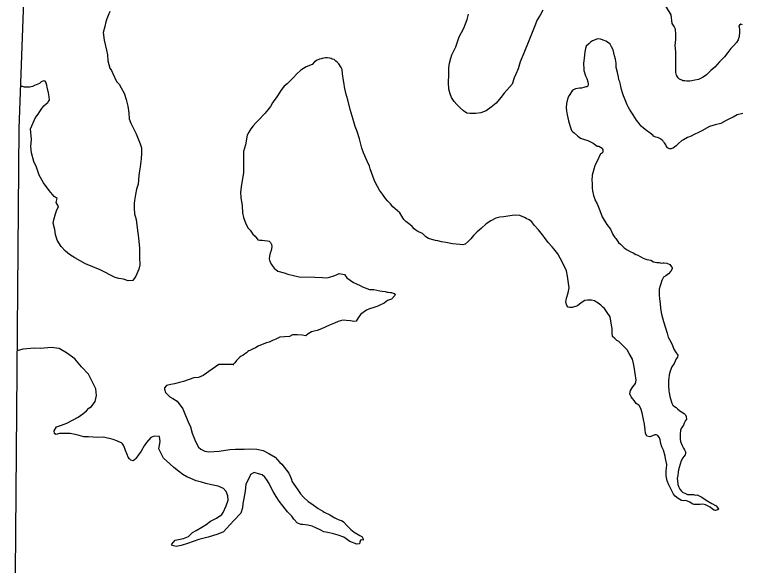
# Model space of a CAD drawing. Extents: x -939622 to -934222, y 1383701 to 1385301.
# Drawn here: x -936540.66 to -936529.58, y 1385100.74 to 1385109.12 of the extents above; entities that cross this region are included whole.
import ezdxf

# ---------------------------------------------------------------- set-up
doc = ezdxf.new("R2010")
doc.units = 0
doc.layers.add('Level 2', color=7, linetype='Continuous')
doc.layers.add('Level 9', color=7, linetype='Continuous')

msp = doc.modelspace()

# ---------------------------------------------------------------- linework, layer by layer
at = {"layer": 'Level 2'}
msp.add_lwpolyline([(-936539.736, 1385153.704), (-936539.799, 1385147.351), (-936539.791, 1385139.387), (-936540.106, 1385139.382), (-936540.351, 1385131.414), (-936540.341, 1385123.483), (-936540.299, 1385115.429), (-936540.591, 1385107.391), (-936540.658, 1385099.392), (-936540.484, 1385091.499), (-936539.493, 1385091.482), (-936539.547, 1385086.813)], dxfattribs=at)
at = {"layer": 'Level 9'}
for points in [[(-936529.799, 1385108.547), (-936529.851, 1385108.482), (-936529.889, 1385108.442), (-936529.929, 1385108.402), (-936529.999, 1385108.324), (-936530.06, 1385108.274), (-936530.127, 1385108.206), (-936530.174, 1385108.168), (-936530.248, 1385108.133), (-936530.305, 1385108.125), (-936530.349, 1385108.115), (-936530.385, 1385108.108), (-936530.424, 1385108.109), (-936530.457, 1385108.114), (-936530.485, 1385108.117), (-936530.503, 1385108.125), (-936530.536, 1385108.139), (-936530.555, 1385108.159), (-936530.567, 1385108.174), (-936530.583, 1385108.201), (-936530.59, 1385108.24), (-936530.592, 1385108.291), (-936530.594, 1385108.345), (-936530.594, 1385108.447), (-936530.594, 1385108.558), (-936530.603, 1385108.651), (-936530.594, 1385108.742), (-936530.591, 1385108.82), (-936530.599, 1385108.901), (-936530.618, 1385108.942), (-936530.647, 1385108.987), (-936530.663, 1385109.119), (-936530.805, 1385109.355)], [(-936539.206, 1385109.171), (-936539.231, 1385109.107), (-936539.251, 1385109.059), (-936539.27, 1385109.01), (-936539.286, 1385108.94), (-936539.307, 1385108.852), (-936539.294, 1385108.732), (-936539.26, 1385108.583), (-936539.242, 1385108.508), (-936539.24, 1385108.418), (-936539.206, 1385108.308), (-936539.184, 1385108.27), (-936539.162, 1385108.228), (-936539.107, 1385108.107), (-936539.066, 1385108.066), (-936539.035, 1385108.01), (-936538.99, 1385107.927), (-936538.957, 1385107.832), (-936538.943, 1385107.769), (-936538.936, 1385107.727), (-936538.921, 1385107.628), (-936538.915, 1385107.538), (-936538.889, 1385107.473), (-936538.851, 1385107.402), (-936538.806, 1385107.307), (-936538.744, 1385107.156), (-936538.727, 1385107.096), (-936538.724, 1385107.012), (-936538.731, 1385106.93), (-936538.748, 1385106.807), (-936538.758, 1385106.743), (-936538.768, 1385106.674), (-936538.776, 1385106.544), (-936538.8, 1385106.465), (-936538.819, 1385106.386), (-936538.831, 1385106.293), (-936538.836, 1385106.247), (-936538.836, 1385106.175), (-936538.834, 1385106.091), (-936538.807, 1385106.005), (-936538.791, 1385105.879), (-936538.774, 1385105.726), (-936538.757, 1385105.57), (-936538.756, 1385105.426), (-936538.749, 1385105.315), (-936538.765, 1385105.251), (-936538.813, 1385105.144), (-936538.856, 1385105.077), (-936538.931, 1385105.074), (-936538.998, 1385105.096), (-936539.073, 1385105.109), (-936539.127, 1385105.122), (-936539.353, 1385105.239), (-936539.578, 1385105.331), (-936539.743, 1385105.419), (-936539.823, 1385105.473), (-936539.881, 1385105.523), (-936539.947, 1385105.596), (-936540.007, 1385105.69)], [(-936532.616, 1385109.189), (-936532.659, 1385109.113), (-936532.701, 1385109.045), (-936532.749, 1385108.927), (-936532.83, 1385108.725), (-936532.905, 1385108.534), (-936532.964, 1385108.405), (-936532.993, 1385108.299), (-936533.027, 1385108.217), (-936533.052, 1385108.162), (-936533.085, 1385108.065), (-936533.204, 1385107.926), (-936533.256, 1385107.861), (-936533.328, 1385107.774), (-936533.401, 1385107.712), (-936533.48, 1385107.658), (-936533.563, 1385107.626), (-936533.638, 1385107.62), (-936533.728, 1385107.617), (-936533.774, 1385107.625), (-936533.826, 1385107.656), (-936533.875, 1385107.703), (-936533.925, 1385107.756), (-936533.968, 1385107.799), (-936534.009, 1385107.861), (-936534.029, 1385107.915), (-936534.046, 1385107.986), (-936534.055, 1385108.088), (-936534.05, 1385108.206)], [(-936534.05, 1385108.206), (-936534.047, 1385108.311), (-936534.04, 1385108.381), (-936534.019, 1385108.459), (-936534.002, 1385108.511), (-936533.983, 1385108.551), (-936533.943, 1385108.633), (-936533.913, 1385108.721), (-936533.888, 1385108.782), (-936533.82, 1385108.914), (-936533.77, 1385109.048), (-936533.748, 1385109.127)], [(-936529.575, 1385108.966), (-936529.602, 1385108.975), (-936529.623, 1385108.962), (-936529.631, 1385108.947), (-936529.621, 1385108.899), (-936529.622, 1385108.854), (-936529.629, 1385108.79), (-936529.643, 1385108.739), (-936529.668, 1385108.699), (-936529.709, 1385108.652), (-936529.753, 1385108.609), (-936529.799, 1385108.547)], [(-936530.745, 1385107.143), (-936530.755, 1385107.158), (-936530.764, 1385107.169), (-936530.78, 1385107.184), (-936530.786, 1385107.196), (-936530.792, 1385107.205), (-936530.798, 1385107.21), (-936530.814, 1385107.222), (-936530.826, 1385107.234), (-936530.844, 1385107.242), (-936530.857, 1385107.248), (-936530.872, 1385107.25), (-936530.899, 1385107.258), (-936530.92, 1385107.267), (-936530.932, 1385107.269), (-936530.936, 1385107.284), (-936530.985, 1385107.319), (-936531.037, 1385107.359), (-936531.083, 1385107.394), (-936531.12, 1385107.423), (-936531.148, 1385107.464), (-936531.192, 1385107.514), (-936531.217, 1385107.558), (-936531.243, 1385107.596), (-936531.274, 1385107.644), (-936531.296, 1385107.685), (-936531.316, 1385107.72), (-936531.334, 1385107.747), (-936531.354, 1385107.8), (-936531.374, 1385107.851), (-936531.39, 1385107.884), (-936531.406, 1385107.934), (-936531.417, 1385107.982), (-936531.427, 1385108.027), (-936531.434, 1385108.057), (-936531.444, 1385108.098), (-936531.46, 1385108.131), (-936531.465, 1385108.173), (-936531.482, 1385108.242), (-936531.499, 1385108.319), (-936531.501, 1385108.385), (-936531.512, 1385108.442), (-936531.526, 1385108.496), (-936531.547, 1385108.585), (-936531.572, 1385108.633), (-936531.594, 1385108.671), (-936531.616, 1385108.692), (-936531.656, 1385108.717), (-936531.683, 1385108.728), (-936531.723, 1385108.745), (-936531.738, 1385108.748), (-936531.786, 1385108.752), (-936531.822, 1385108.739), (-936531.86, 1385108.723), (-936531.892, 1385108.704), (-936531.916, 1385108.679), (-936531.957, 1385108.642), (-936531.967, 1385108.605), (-936531.973, 1385108.581), (-936531.978, 1385108.557), (-936531.99, 1385108.46), (-936531.995, 1385108.421), (-936532, 1385108.385), (-936531.999, 1385108.358), (-936531.991, 1385108.31), (-936531.993, 1385108.274), (-936531.967, 1385108.193), (-936531.947, 1385108.152), (-936531.931, 1385108.101), (-936531.929, 1385108.062), (-936531.932, 1385108.035), (-936531.946, 1385108.025), (-936531.964, 1385108.022), (-936531.991, 1385108.012), (-936532.03, 1385108.002), (-936532.057, 1385108.004), (-936532.09, 1385108), (-936532.122, 1385107.993), (-936532.149, 1385107.98), (-936532.169, 1385107.964), (-936532.218, 1385107.894), (-936532.235, 1385107.857), (-936532.256, 1385107.769), (-936532.26, 1385107.706), (-936532.259, 1385107.658), (-936532.248, 1385107.595), (-936532.227, 1385107.505), (-936532.203, 1385107.419), (-936532.178, 1385107.359), (-936532.165, 1385107.342), (-936532.14, 1385107.325), (-936532.085, 1385107.272), (-936532.042, 1385107.24), (-936531.984, 1385107.221), (-936531.933, 1385107.208), (-936531.853, 1385107.165), (-936531.792, 1385107.119), (-936531.765, 1385107.12), (-936531.737, 1385107.106), (-936531.713, 1385107.088), (-936531.707, 1385107.077)], [(-936535.371, 1385107.09), (-936535.409, 1385107.231), (-936535.442, 1385107.344), (-936535.475, 1385107.418), (-936535.502, 1385107.528), (-936535.552, 1385107.68), (-936535.586, 1385107.824), (-936535.617, 1385107.925), (-936535.638, 1385108.023), (-936535.639, 1385108.065), (-936535.653, 1385108.119), (-936535.668, 1385108.221), (-936535.673, 1385108.287), (-936535.686, 1385108.32), (-936535.721, 1385108.373), (-936535.727, 1385108.379), (-936535.746, 1385108.399), (-936535.767, 1385108.416), (-936535.795, 1385108.437), (-936535.822, 1385108.445), (-936535.84, 1385108.453), (-936535.864, 1385108.458), (-936535.898, 1385108.463), (-936535.925, 1385108.463), (-936535.951, 1385108.459), (-936535.975, 1385108.455), (-936535.99, 1385108.451), (-936536.017, 1385108.445), (-936536.029, 1385108.441), (-936536.05, 1385108.429), (-936536.091, 1385108.403), (-936536.126, 1385108.363), (-936536.217, 1385108.327), (-936536.3, 1385108.279), (-936536.367, 1385108.214), (-936536.414, 1385108.167), (-936536.46, 1385108.118), (-936536.507, 1385108.071), (-936536.556, 1385108.031), (-936536.605, 1385107.966), (-936536.645, 1385107.901), (-936536.677, 1385107.858), (-936536.712, 1385107.812), (-936536.732, 1385107.778), (-936536.76, 1385107.726), (-936536.78, 1385107.699), (-936536.803, 1385107.671), (-936536.826, 1385107.643), (-936536.844, 1385107.625), (-936536.876, 1385107.59), (-936536.919, 1385107.544), (-936536.948, 1385107.513), (-936536.986, 1385107.476), (-936537.027, 1385107.432), (-936537.061, 1385107.386), (-936537.09, 1385107.334), (-936537.115, 1385107.288), (-936537.141, 1385107.14), (-936537.174, 1385107.037), (-936537.175, 1385106.715), (-936537.203, 1385106.539), (-936537.217, 1385106.419), (-936537.212, 1385106.341), (-936537.193, 1385106.212), (-936537.186, 1385106.107), (-936537.172, 1385106.035), (-936537.136, 1385105.937), (-936537.104, 1385105.875), (-936537.073, 1385105.84), (-936537.032, 1385105.781), (-936536.998, 1385105.752), (-936536.955, 1385105.696), (-936536.927, 1385105.688), (-936536.891, 1385105.689), (-936536.855, 1385105.687), (-936536.807, 1385105.68), (-936536.783, 1385105.674), (-936536.761, 1385105.657), (-936536.752, 1385105.636), (-936536.745, 1385105.627), (-936536.741, 1385105.588), (-936536.751, 1385105.534), (-936536.768, 1385105.494), (-936536.776, 1385105.446), (-936536.78, 1385105.404), (-936536.77, 1385105.365), (-936536.745, 1385105.318), (-936536.735, 1385105.303), (-936536.704, 1385105.262), (-936536.652, 1385105.221), (-936536.555, 1385105.194), (-936536.497, 1385105.175), (-936536.325, 1385105.132), (-936536.087, 1385105.128), (-936535.973, 1385105.122), (-936535.904, 1385105.119), (-936535.865, 1385105.129), (-936535.8, 1385105.146), (-936535.758, 1385105.162), (-936535.717, 1385105.182), (-936535.635, 1385105.166)], [(-936540.007, 1385105.69), (-936540.033, 1385105.777), (-936540.045, 1385105.851), (-936540.069, 1385105.95), (-936540.058, 1385105.998), (-936540.034, 1385106.089), (-936540.018, 1385106.138), (-936539.99, 1385106.205), (-936540.024, 1385106.261), (-936540.008, 1385106.322), (-936540.057, 1385106.356), (-936540.129, 1385106.447), (-936540.217, 1385106.562), (-936540.284, 1385106.68), (-936540.323, 1385106.802), (-936540.365, 1385106.885), (-936540.399, 1385107.019), (-936540.408, 1385107.118), (-936540.4, 1385107.224), (-936540.417, 1385107.383), (-936540.338, 1385107.557), (-936540.301, 1385107.609), (-936540.275, 1385107.649), (-936540.243, 1385107.692), (-936540.211, 1385107.732), (-936540.179, 1385107.763), (-936540.153, 1385107.785), (-936540.144, 1385107.797), (-936540.13, 1385107.816), (-936540.127, 1385107.822), (-936540.129, 1385107.87), (-936540.14, 1385107.93), (-936540.16, 1385108.016), (-936540.167, 1385108.049), (-936540.181, 1385108.094), (-936540.193, 1385108.109), (-936540.218, 1385108.117), (-936540.229, 1385108.11), (-936540.253, 1385108.101), (-936540.279, 1385108.076), (-936540.303, 1385108.066), (-936540.356, 1385108.043), (-936540.386, 1385108.03), (-936540.428, 1385108.02), (-936540.46, 1385108.016), (-936540.509, 1385108.02), (-936540.539, 1385108.028), (-936540.551, 1385108.029)], [(-936529.572, 1385107.616), (-936529.658, 1385107.595), (-936529.72, 1385107.563), (-936529.776, 1385107.534), (-936529.826, 1385107.509), (-936529.909, 1385107.464), (-936529.992, 1385107.446), (-936530.082, 1385107.419), (-936530.197, 1385107.356), (-936530.247, 1385107.33), (-936530.315, 1385107.298), (-936530.359, 1385107.275), (-936530.413, 1385107.253), (-936530.474, 1385107.218), (-936530.507, 1385107.202), (-936530.551, 1385107.161), (-936530.589, 1385107.127), (-936530.63, 1385107.095), (-936530.662, 1385107.079), (-936530.683, 1385107.079), (-936530.698, 1385107.084), (-936530.717, 1385107.096), (-936530.729, 1385107.11), (-936530.739, 1385107.125), (-936530.745, 1385107.143)], [(-936531.21, 1385103.663), (-936531.225, 1385103.762), (-936531.235, 1385103.813), (-936531.252, 1385103.879), (-936531.303, 1385103.964), (-936531.335, 1385104.02), (-936531.382, 1385104.073), (-936531.425, 1385104.114), (-936531.462, 1385104.149), (-936531.492, 1385104.166), (-936531.523, 1385104.192), (-936531.554, 1385104.227), (-936531.562, 1385104.278), (-936531.561, 1385104.344), (-936531.572, 1385104.395), (-936531.594, 1385104.526), (-936531.638, 1385104.591), (-936531.676, 1385104.653), (-936531.703, 1385104.67), (-936531.734, 1385104.703), (-936531.774, 1385104.734), (-936531.802, 1385104.746), (-936531.832, 1385104.766), (-936531.878, 1385104.779), (-936531.935, 1385104.777), (-936531.98, 1385104.773), (-936532.033, 1385104.738), (-936532.088, 1385104.691), (-936532.171, 1385104.665), (-936532.207, 1385104.667), (-936532.232, 1385104.672), (-936532.253, 1385104.698), (-936532.267, 1385104.746), (-936532.257, 1385104.806), (-936532.232, 1385104.888), (-936532.217, 1385104.964), (-936532.225, 1385105.036), (-936532.243, 1385105.141), (-936532.255, 1385105.222), (-936532.309, 1385105.328), (-936532.354, 1385105.414), (-936532.389, 1385105.482), (-936532.448, 1385105.558), (-936532.473, 1385105.591), (-936532.538, 1385105.655), (-936532.592, 1385105.731), (-936532.62, 1385105.772), (-936532.682, 1385105.846), (-936532.751, 1385105.919), (-936532.785, 1385105.969), (-936532.825, 1385106.001), (-936532.868, 1385106.02), (-936532.898, 1385106.034), (-936532.968, 1385106.065), (-936533.053, 1385106.072), (-936533.208, 1385106.046), (-936533.271, 1385106.038), (-936533.33, 1385106.027), (-936533.407, 1385105.982), (-936533.478, 1385105.938), (-936533.554, 1385105.869), (-936533.618, 1385105.819), (-936533.67, 1385105.763), (-936533.711, 1385105.711), (-936533.751, 1385105.671), (-936533.801, 1385105.63), (-936533.837, 1385105.617), (-936533.879, 1385105.622), (-936533.993, 1385105.633), (-936534.093, 1385105.654), (-936534.159, 1385105.664), (-936534.214, 1385105.68), (-936534.25, 1385105.685), (-936534.308, 1385105.698), (-936534.359, 1385105.715), (-936534.399, 1385105.743), (-936534.427, 1385105.773), (-936534.451, 1385105.79), (-936534.485, 1385105.807), (-936534.518, 1385105.821), (-936534.552, 1385105.841), (-936534.577, 1385105.864), (-936534.608, 1385105.896), (-936534.642, 1385105.931), (-936534.663, 1385105.946), (-936534.7, 1385105.972), (-936534.731, 1385106.004), (-936534.791, 1385106.104), (-936534.899, 1385106.2), (-936534.934, 1385106.244), (-936534.974, 1385106.282), (-936535.011, 1385106.326), (-936535.055, 1385106.391), (-936535.105, 1385106.452), (-936535.166, 1385106.564), (-936535.185, 1385106.606), (-936535.245, 1385106.776), (-936535.255, 1385106.814), (-936535.293, 1385106.894), (-936535.348, 1385107.019), (-936535.371, 1385107.09)], [(-936531.707, 1385107.077), (-936531.706, 1385107.073), (-936531.703, 1385107.047), (-936531.706, 1385107.043), (-936531.711, 1385107.019), (-936531.725, 1385107.01), (-936531.737, 1385107), (-936531.76, 1385106.964), (-936531.777, 1385106.921), (-936531.802, 1385106.878), (-936531.825, 1385106.823), (-936531.841, 1385106.771), (-936531.857, 1385106.714), (-936531.865, 1385106.677), (-936531.872, 1385106.599), (-936531.867, 1385106.557), (-936531.868, 1385106.482), (-936531.861, 1385106.44), (-936531.847, 1385106.371), (-936531.83, 1385106.327), (-936531.824, 1385106.306), (-936531.789, 1385106.244), (-936531.749, 1385106.143), (-936531.713, 1385106.045), (-936531.669, 1385105.971), (-936531.644, 1385105.927), (-936531.587, 1385105.859), (-936531.552, 1385105.776), (-936531.52, 1385105.732), (-936531.508, 1385105.714), (-936531.464, 1385105.655), (-936531.436, 1385105.629), (-936531.412, 1385105.609), (-936531.377, 1385105.574), (-936531.332, 1385105.545), (-936531.289, 1385105.517), (-936531.243, 1385105.497), (-936531.2, 1385105.474), (-936531.179, 1385105.466), (-936531.124, 1385105.438), (-936531.09, 1385105.418), (-936531.063, 1385105.406), (-936531.036, 1385105.398), (-936531.003, 1385105.393), (-936530.972, 1385105.385), (-936530.93, 1385105.359), (-936530.881, 1385105.352), (-936530.845, 1385105.35), (-936530.815, 1385105.342), (-936530.791, 1385105.343), (-936530.77, 1385105.343), (-936530.731, 1385105.339), (-936530.685, 1385105.319), (-936530.66, 1385105.287), (-936530.648, 1385105.272), (-936530.647, 1385105.254), (-936530.667, 1385105.22), (-936530.705, 1385105.177), (-936530.746, 1385105.149), (-936530.778, 1385105.127), (-936530.804, 1385105.078), (-936530.831, 1385104.993), (-936530.845, 1385104.944), (-936530.848, 1385104.86), (-936530.84, 1385104.797), (-936530.832, 1385104.725), (-936530.826, 1385104.653), (-936530.809, 1385104.566), (-936530.781, 1385104.453), (-936530.725, 1385104.277), (-936530.708, 1385104.212), (-936530.669, 1385104.144), (-936530.641, 1385104.087), (-936530.621, 1385104.031), (-936530.596, 1385103.992), (-936530.561, 1385103.939), (-936530.569, 1385103.909), (-936530.589, 1385103.887), (-936530.62, 1385103.814), (-936530.652, 1385103.762), (-936530.68, 1385103.698), (-936530.696, 1385103.64), (-936530.7, 1385103.592), (-936530.702, 1385103.553), (-936530.704, 1385103.514), (-936530.702, 1385103.472), (-936530.697, 1385103.397), (-936530.696, 1385103.367), (-936530.682, 1385103.31), (-936530.669, 1385103.259), (-936530.652, 1385103.209), (-936530.639, 1385103.179), (-936530.615, 1385103.159), (-936530.587, 1385103.142), (-936530.566, 1385103.124), (-936530.532, 1385103.092), (-936530.504, 1385103.078), (-936530.467, 1385103.052), (-936530.443, 1385103.035), (-936530.436, 1385103.005), (-936530.432, 1385102.969)], [(-936535.635, 1385105.166), (-936535.598, 1385105.116), (-936535.5, 1385105.047), (-936535.451, 1385105.025), (-936535.399, 1385104.999), (-936535.362, 1385104.979), (-936535.253, 1385104.938), (-936535.187, 1385104.94), (-936535.142, 1385104.929), (-936535.099, 1385104.918), (-936535.063, 1385104.913), (-936535.015, 1385104.909), (-936534.985, 1385104.901), (-936534.97, 1385104.901), (-936534.943, 1385104.896), (-936534.919, 1385104.894), (-936534.894, 1385104.886), (-936534.879, 1385104.88), (-936534.867, 1385104.86), (-936534.869, 1385104.847), (-936534.918, 1385104.792), (-936534.981, 1385104.772), (-936535.034, 1385104.734), (-936535.096, 1385104.699), (-936535.128, 1385104.686), (-936535.205, 1385104.659), (-936535.256, 1385104.646), (-936535.303, 1385104.623), (-936535.35, 1385104.589), (-936535.394, 1385104.557), (-936535.426, 1385104.511), (-936535.46, 1385104.459), (-936535.493, 1385104.452), (-936535.544, 1385104.462), (-936535.608, 1385104.469), (-936535.662, 1385104.471), (-936535.73, 1385104.453), (-936535.789, 1385104.427), (-936535.863, 1385104.395), (-936535.988, 1385104.343), (-936536.05, 1385104.314), (-936536.095, 1385104.307), (-936536.136, 1385104.296), (-936536.189, 1385104.264), (-936536.225, 1385104.233), (-936536.282, 1385104.243), (-936536.357, 1385104.25), (-936536.426, 1385104.248), (-936536.473, 1385104.225), (-936536.548, 1385104.22), (-936536.62, 1385104.215), (-936536.679, 1385104.186), (-936536.733, 1385104.163), (-936536.783, 1385104.14), (-936536.822, 1385104.13), (-936536.866, 1385104.114), (-936536.949, 1385104.075), (-936536.993, 1385104.053), (-936537.026, 1385104.037), (-936537.067, 1385104.017), (-936537.091, 1385104.007), (-936537.106, 1385103.998), (-936537.126, 1385103.976), (-936537.158, 1385103.954), (-936537.185, 1385103.938), (-936537.208, 1385103.923), (-936537.235, 1385103.904), (-936537.261, 1385103.882), (-936537.281, 1385103.86), (-936537.307, 1385103.826), (-936537.33, 1385103.801), (-936537.321, 1385103.799), (-936537.547, 1385103.801)], [(-936540.356, 1385104.049), (-936540.532, 1385104.034), (-936540.616, 1385104.007)], [(-936537.181, 1385101.684), (-936537.189, 1385101.617), (-936537.212, 1385101.536), (-936537.318, 1385101.423), (-936537.374, 1385101.365), (-936537.434, 1385101.304), (-936537.478, 1385101.25), (-936537.565, 1385101.219), (-936537.711, 1385101.172), (-936537.852, 1385101.137), (-936538.028, 1385101.074), (-936538.12, 1385101.043), (-936538.198, 1385101.03), (-936538.258, 1385101.044), (-936538.271, 1385101.056), (-936538.265, 1385101.065), (-936538.214, 1385101.126), (-936538.086, 1385101.149), (-936538.011, 1385101.183), (-936537.949, 1385101.241), (-936537.892, 1385101.271), (-936537.809, 1385101.321), (-936537.743, 1385101.363), (-936537.675, 1385101.415), (-936537.586, 1385101.462), (-936537.505, 1385101.514), (-936537.485, 1385101.547), (-936537.438, 1385101.647), (-936537.409, 1385101.735), (-936537.413, 1385101.798), (-936537.435, 1385101.867), (-936537.478, 1385101.911), (-936537.559, 1385101.949), (-936537.661, 1385101.969), (-936537.749, 1385101.986), (-936537.815, 1385102.006), (-936537.893, 1385102.029), (-936537.975, 1385102.064), (-936538.038, 1385102.09), (-936538.098, 1385102.125), (-936538.165, 1385102.175), (-936538.235, 1385102.229), (-936538.292, 1385102.285), (-936538.39, 1385102.374), (-936538.46, 1385102.514), (-936538.444, 1385102.626), (-936538.451, 1385102.701), (-936538.532, 1385102.706), (-936538.586, 1385102.69), (-936538.651, 1385102.614), (-936538.683, 1385102.562), (-936538.733, 1385102.48), (-936538.81, 1385102.368), (-936538.827, 1385102.353), (-936538.854, 1385102.335), (-936538.887, 1385102.343), (-936538.906, 1385102.361), (-936538.927, 1385102.388), (-936538.942, 1385102.427), (-936538.97, 1385102.489), (-936538.995, 1385102.561), (-936539.017, 1385102.594), (-936539.032, 1385102.606), (-936539.071, 1385102.623), (-936539.101, 1385102.638), (-936539.155, 1385102.658), (-936539.306, 1385102.695), (-936539.393, 1385102.688), (-936539.531, 1385102.698), (-936539.606, 1385102.7), (-936539.675, 1385102.72), (-936539.738, 1385102.732), (-936539.811, 1385102.749), (-936539.898, 1385102.75), (-936539.934, 1385102.75), (-936539.976, 1385102.749), (-936540, 1385102.743), (-936540.006, 1385102.74), (-936540.032, 1385102.734), (-936540.051, 1385102.748), (-936540.057, 1385102.787), (-936540.019, 1385102.851), (-936539.944, 1385102.873), (-936539.864, 1385102.904), (-936539.691, 1385102.997), (-936539.62, 1385103.049), (-936539.563, 1385103.095), (-936539.525, 1385103.134), (-936539.489, 1385103.162), (-936539.433, 1385103.235), (-936539.413, 1385103.325), (-936539.423, 1385103.43), (-936539.47, 1385103.529), (-936539.531, 1385103.654), (-936539.638, 1385103.761), (-936539.741, 1385103.886), (-936539.869, 1385103.974), (-936539.98, 1385104.042), (-936540.101, 1385104.058), (-936540.259, 1385104.041), (-936540.356, 1385104.049)], [(-936537.547, 1385103.801), (-936537.648, 1385103.73), (-936537.788, 1385103.629), (-936537.86, 1385103.601), (-936537.931, 1385103.594), (-936538.084, 1385103.541), (-936538.147, 1385103.525), (-936538.221, 1385103.503), (-936538.278, 1385103.496), (-936538.344, 1385103.48), (-936538.374, 1385103.444), (-936538.376, 1385103.423), (-936538.358, 1385103.372), (-936538.297, 1385103.307), (-936538.248, 1385103.28), (-936538.182, 1385103.242), (-936538.096, 1385103.123), (-936538.056, 1385103.024), (-936538.013, 1385102.926), (-936537.982, 1385102.848), (-936537.954, 1385102.755), (-936537.904, 1385102.627), (-936537.858, 1385102.543), (-936537.824, 1385102.508), (-936537.764, 1385102.478), (-936537.701, 1385102.47), (-936537.545, 1385102.478), (-936537.383, 1385102.504), (-936537.296, 1385102.509), (-936537.161, 1385102.51), (-936537.086, 1385102.514), (-936536.972, 1385102.51), (-936536.876, 1385102.49), (-936536.788, 1385102.443), (-936536.692, 1385102.387), (-936536.622, 1385102.307), (-936536.588, 1385102.281), (-936536.482, 1385102.147), (-936536.447, 1385102.063), (-936536.432, 1385102.015), (-936536.38, 1385101.941), (-936536.346, 1385101.89), (-936536.306, 1385101.833), (-936536.255, 1385101.777), (-936536.191, 1385101.715), (-936536.133, 1385101.679), (-936536.036, 1385101.609), (-936535.967, 1385101.567), (-936535.943, 1385101.553), (-936535.858, 1385101.512), (-936535.783, 1385101.468), (-936535.731, 1385101.438), (-936535.671, 1385101.421), (-936535.65, 1385101.406), (-936535.601, 1385101.35), (-936535.571, 1385101.317), (-936535.537, 1385101.288), (-936535.489, 1385101.249), (-936535.404, 1385101.199), (-936535.365, 1385101.176), (-936535.356, 1385101.155), (-936535.352, 1385101.131), (-936535.352, 1385101.128), (-936535.373, 1385101.131), (-936535.394, 1385101.127), (-936535.4, 1385101.094), (-936535.405, 1385101.07), (-936535.447, 1385101.066), (-936535.553, 1385101.107), (-936535.647, 1385101.172), (-936535.734, 1385101.201), (-936535.803, 1385101.224), (-936535.891, 1385101.241), (-936535.951, 1385101.255), (-936536.005, 1385101.284), (-936536.063, 1385101.308), (-936536.129, 1385101.337), (-936536.195, 1385101.354), (-936536.273, 1385101.362), (-936536.294, 1385101.365), (-936536.349, 1385101.385), (-936536.406, 1385101.447), (-936536.437, 1385101.489), (-936536.501, 1385101.557), (-936536.574, 1385101.65), (-936536.629, 1385101.718), (-936536.675, 1385101.789), (-936536.721, 1385101.864), (-936536.745, 1385101.912), (-936536.785, 1385101.986), (-936536.819, 1385102.043), (-936536.85, 1385102.082), (-936536.889, 1385102.12), (-936536.946, 1385102.134), (-936537.013, 1385102.155), (-936537.069, 1385102.127), (-936537.084, 1385102.082), (-936537.136, 1385101.976), (-936537.147, 1385101.87), (-936537.17, 1385101.759), (-936537.181, 1385101.684)], [(-936530.432, 1385102.969), (-936530.446, 1385102.944), (-936530.463, 1385102.905), (-936530.474, 1385102.874), (-936530.5, 1385102.838), (-936530.523, 1385102.804), (-936530.522, 1385102.795), (-936530.527, 1385102.746), (-936530.527, 1385102.662), (-936530.523, 1385102.629), (-936530.51, 1385102.6), (-936530.497, 1385102.564), (-936530.478, 1385102.525), (-936530.462, 1385102.499), (-936530.446, 1385102.469), (-936530.445, 1385102.442), (-936530.451, 1385102.424), (-936530.468, 1385102.399), (-936530.485, 1385102.378), (-936530.511, 1385102.335), (-936530.544, 1385102.232), (-936530.552, 1385102.198), (-936530.556, 1385102.159), (-936530.564, 1385102.108), (-936530.571, 1385102.065), (-936530.567, 1385102.026), (-936530.56, 1385101.972), (-936530.546, 1385101.934), (-936530.53, 1385101.901), (-936530.505, 1385101.872), (-936530.49, 1385101.857), (-936530.447, 1385101.838), (-936530.414, 1385101.821), (-936530.381, 1385101.819), (-936530.321, 1385101.821), (-936530.293, 1385101.812), (-936530.266, 1385101.813), (-936530.199, 1385101.779), (-936530.132, 1385101.736), (-936530.043, 1385101.685), (-936529.979, 1385101.648), (-936529.961, 1385101.627), (-936529.945, 1385101.598), (-936529.95, 1385101.586), (-936529.959, 1385101.585), (-936529.989, 1385101.578), (-936530.01, 1385101.584), (-936530.032, 1385101.595), (-936530.072, 1385101.627), (-936530.111, 1385101.65), (-936530.142, 1385101.664), (-936530.181, 1385101.672), (-936530.223, 1385101.67), (-936530.265, 1385101.669), (-936530.289, 1385101.668), (-936530.313, 1385101.67), (-936530.343, 1385101.681), (-936530.377, 1385101.704), (-936530.438, 1385101.73), (-936530.477, 1385101.725), (-936530.507, 1385101.727), (-936530.559, 1385101.762), (-936530.602, 1385101.797), (-936530.627, 1385101.826), (-936530.666, 1385101.906), (-936530.697, 1385101.968), (-936530.726, 1385102.03), (-936530.741, 1385102.105), (-936530.737, 1385102.186), (-936530.735, 1385102.214), (-936530.728, 1385102.277), (-936530.749, 1385102.366), (-936530.756, 1385102.402), (-936530.78, 1385102.495), (-936530.803, 1385102.548), (-936530.819, 1385102.596), (-936530.83, 1385102.653), (-936530.843, 1385102.685), (-936530.865, 1385102.718), (-936530.892, 1385102.729), (-936530.91, 1385102.728), (-936530.946, 1385102.715), (-936530.987, 1385102.696), (-936531.036, 1385102.706), (-936531.052, 1385102.754), (-936531.057, 1385102.802), (-936531.071, 1385102.889), (-936531.086, 1385102.963), (-936531.104, 1385103.065), (-936531.124, 1385103.131), (-936531.152, 1385103.175), (-936531.198, 1385103.204), (-936531.227, 1385103.251), (-936531.252, 1385103.28), (-936531.271, 1385103.307), (-936531.29, 1385103.351), (-936531.28, 1385103.405), (-936531.245, 1385103.458), (-936531.208, 1385103.507), (-936531.197, 1385103.558), (-936531.21, 1385103.663)]]:
    msp.add_lwpolyline(points, dxfattribs=at)

doc.saveas('drawing.dxf')
